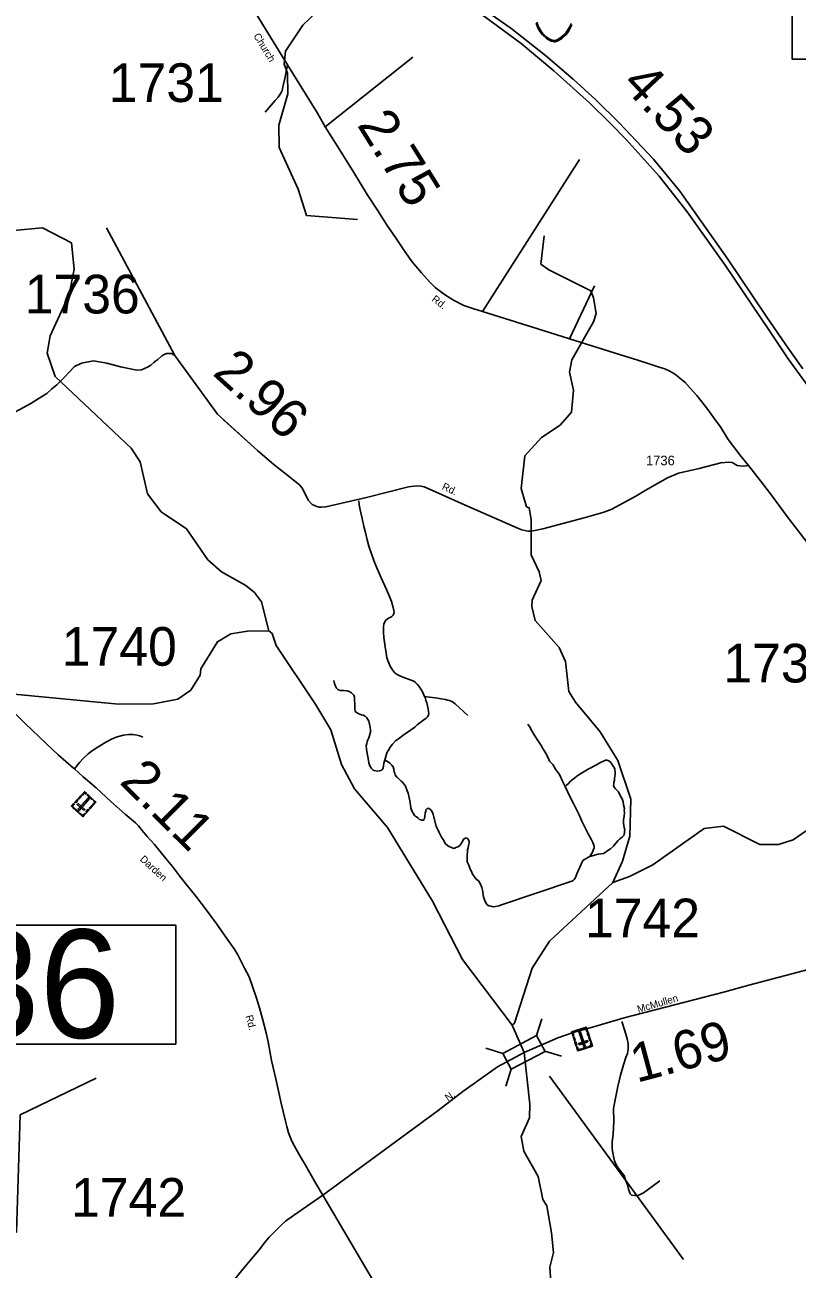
# Model space of a CAD drawing. Extents: x 2093524 to 2270757, y 289120 to 570408.
# Drawn here: x 2215246 to 2225225, y 504093 to 520170 of the extents above; entities that cross this region are included whole.
import ezdxf

# ---------------------------------------------------------------- set-up
doc = ezdxf.new("R2010")
doc.units = 0
for name, color, linetype in [('Exist Cultural Cemetery CELL', 7, 'Continuous'), ('Exist Hydrographic Creek Single Shore', 7, 'Continuous'), ('Exist Hydrographic Misc Water Feature', 7, 'Continuous'), ('Exist Road Non-System Type 51', 7, 'Continuous'), ('Exist Road Primary Interstate Divided Center Attributed', 7, 'Continuous'), ('Exist Road Primary Interstate Mileage Hundredths English Label', 7, 'Continuous'), ('Exist Road Primary Interstate Shield CELL', 7, 'Continuous'), ('Exist Road Secondary Mileage Hundredths English Label', 7, 'Continuous'), ('Exist Road Secondary Structure Pipe Number Label', 7, 'Continuous'), ('Exist Road Secondary Structure Standard Bridge CELL', 7, 'Continuous'), ('Exist Road Secondary Structure Standard Bridge Number Label', 7, 'Continuous'), ('Exist Road Secondary Type 51 Attributed', 7, 'Continuous'), ('Exist Road Secondary Type 51 Label', 7, 'Continuous'), ('Exist Road Secondary Type 51 Number Label', 7, 'Continuous')]:
    doc.layers.add(name, color=color, linetype=linetype)

msp = doc.modelspace()

# ---------------------------------------------------------------- linework, layer by layer
at = {"layer": 'Exist Cultural Cemetery CELL'}
for points in [[(2215993, 509939), (2215846, 510073), (2216016, 510262), (2216164, 510128)], [(2215875, 510105), (2215883, 510097), (2215861, 510073), (2215892, 510046), (2215884, 510038), (2215846, 510073)], [(2215932, 510151), (2215903, 510119), (2215894, 510127), (2215924, 510159)], [(2216009, 510017), (2216021, 510031), (2215934, 510110), (2215921, 510096)], [(2215932, 510034), (2215946, 510021), (2216082, 510172), (2216068, 510185)], [(2215976, 510200), (2215947, 510168), (2215939, 510176), (2215968, 510208)], [(2216041, 510239), (2216033, 510231), (2216017, 510246), (2215990, 510216), (2215981, 510223), (2216016, 510262)], [(2216114, 510158), (2216051, 510215), (2216058, 510224), (2216121, 510167)], [(2216139, 510150), (2216132, 510142), (2216148, 510127), (2216121, 510097), (2216129, 510090), (2216164, 510128)], [(2215938, 509989), (2215900, 510024), (2215908, 510032), (2215946, 509997)], [(2216022, 509971), (2216014, 509979), (2215992, 509955), (2215962, 509982), (2215955, 509974), (2215993, 509939)], [(2216072, 510026), (2216043, 509994), (2216035, 510002), (2216064, 510034)], [(2216117, 510076), (2216088, 510044), (2216080, 510052), (2216109, 510084)], [(2222579, 506976), (2222390, 506915), (2222312, 507157), (2222501, 507218)], [(2222470, 507208), (2222473, 507197), (2222494, 507204), (2222507, 507165), (2222517, 507169), (2222501, 507218)], [(2222343, 507167), (2222347, 507156), (2222326, 507150), (2222338, 507111), (2222328, 507108), (2222312, 507157)], [(2222345, 507092), (2222358, 507051), (2222347, 507047), (2222334, 507088)], [(2222450, 507190), (2222369, 507164), (2222366, 507174), (2222447, 507200)], [(2222467, 506970), (2222484, 506976), (2222422, 507169), (2222404, 507163)], [(2222523, 507152), (2222536, 507110), (2222525, 507107), (2222512, 507148)], [(2222543, 507088), (2222557, 507046), (2222546, 507043), (2222533, 507084)], [(2222365, 507029), (2222378, 506988), (2222367, 506984), (2222354, 507026)], [(2222377, 506956), (2222387, 506959), (2222397, 506929), (2222436, 506941), (2222439, 506931), (2222390, 506915)], [(2222520, 507028), (2222514, 507046), (2222402, 507010), (2222408, 506992)], [(2222509, 506953), (2222460, 506937), (2222456, 506948), (2222505, 506964)], [(2222566, 507017), (2222555, 507014), (2222565, 506983), (2222527, 506970), (2222530, 506960), (2222579, 506976)]]:
    msp.add_lwpolyline(points, close=True, dxfattribs=at)
at = {"layer": 'Exist Hydrographic Creek Single Shore'}
for points in [[(2219545, 517654), (2218886, 517707), (2218776, 518047), (2218531, 518587), (2218529, 518872), (2218642, 519280), (2218640, 519545), (2218598, 519661), (2218614, 519828), (2218836, 520165), (2219126, 520441)], [(2222844, 509090), (2222967, 509363), (2223065, 509689), (2223078, 510164), (2222908, 510663), (2222681, 511035), (2222362, 511418), (2222277, 511558), (2222233, 511943), (2222149, 512125), (2221838, 512472), (2221795, 512653), (2221803, 512738), (2221918, 512989), (2221892, 513104), (2221790, 513322), (2221787, 513778), (2221761, 513930), (2221728, 513944), (2221660, 514178), (2221707, 514603), (2221921, 514838), (2222162, 514998), (2222311, 515165), (2222334, 515450), (2222282, 515681), (2222314, 515841), (2222594, 516334), (2222627, 516441), (2222592, 516642), (2222558, 516735), (2222015, 517005), (2221914, 517079), (2221954, 517445)], [(2221541, 507246), (2220902, 508092), (2220514, 508848), (2219932, 509801), (2219504, 510298), (2219335, 510613), (2219199, 511062), (2219005, 511384), (2218492, 512149), (2218441, 512307), (2218399, 512341)], [(2221541, 507246), (2221574, 507272), (2221802, 507982), (2222025, 508332), (2222844, 509090)], [(2221697, 506892), (2221541, 507246)], [(2224257, 501331), (2224088, 501469), (2223627, 501881), (2223282, 502344), (2222157, 503679), (2222047, 503861), (2222029, 504117), (2222077, 504310), (2222051, 504560), (2221990, 504909), (2221940, 504992), (2221879, 505291), (2221694, 505617), (2221659, 505807), (2221766, 506048), (2221773, 506225), (2221697, 506892)]]:
    msp.add_lwpolyline(points, dxfattribs=at)
at = {"layer": 'Exist Hydrographic Misc Water Feature'}
for points in [[(2218399, 512341), (2218304, 512714), (2218212, 512837), (2218103, 512928), (2217785, 513101), (2217609, 513259), (2217332, 513658), (2217005, 513878), (2216829, 514111), (2216734, 514526), (2216617, 514702), (2215636, 515627), (2215534, 515928), (2215574, 516150), (2215820, 516686), (2215884, 517013), (2215849, 517352), (2215473, 517549), (2215098, 517514)], [(2218399, 512341), (2218124, 512337), (2217908, 512302), (2217733, 512200), (2217519, 511850), (2217511, 511768), (2217388, 511574), (2217222, 511456), (2216906, 511397), (2216456, 511393), (2214606, 511571), (2214397, 511654), (2213936, 512008), (2213535, 512196), (2213276, 512287), (2213092, 512428), (2213008, 512528)], [(2224273, 509816), (2224742, 509580), (2224983, 509581), (2225174, 509640), (2225398, 509793), (2225863, 509938), (2226236, 510157), (2226678, 510052), (2227020, 510098), (2227343, 510216), (2227592, 510369), (2227774, 510585), (2227995, 511003), (2228158, 511430), (2228390, 511632), (2228680, 511760), (2228937, 511929), (2229433, 512375), (2229476, 512374), (2230088, 511706), (2231799, 512328)], [(2222844, 509090), (2223060, 509164), (2223359, 509316), (2224022, 509788), (2224273, 509816)], [(2210397, 504620), (2211038, 504791), (2211346, 504735), (2211698, 504505), (2212006, 504525), (2212579, 504678), (2212896, 504672), (2213363, 504534), (2215137, 504571), (2215185, 506085), (2216165, 506561)]]:
    msp.add_lwpolyline(points, dxfattribs=at)
at = {"layer": 'Exist Road Non-System Type 51'}
for p, q in [((2219128, 518853), (2220257, 519753)), ((2221158, 516465), (2222414, 518430)), ((2216302, 517548), (2217183, 515899)), ((2222284, 516115), (2222607, 516800))]:
    msp.add_line(p, q, dxfattribs=at)
for points in [[(2218349, 519042), (2218427, 519131), (2218480, 519193), (2218518, 519237), (2218538, 519263), (2218553, 519289), (2218571, 519320), (2218575, 519340), (2218579, 519368), (2218589, 519402), (2218606, 519476), (2218641, 519654)], [(2220410, 511490), (2220386, 511554), (2220342, 511619), (2220313, 511653), (2220295, 511673), (2220271, 511689), (2220223, 511708), (2220141, 511736), (2220089, 511761), (2220057, 511775), (2220031, 511795), (2220002, 511827), (2219964, 511883), (2219944, 511936), (2219925, 511992), (2219913, 512052), (2219900, 512134), (2219885, 512254), (2219879, 512319), (2219878, 512372), (2219879, 512394), (2219886, 512428), (2219896, 512456), (2219912, 512480), (2219944, 512504), (2219964, 512514), (2219986, 512526), (2220003, 512542), (2220009, 512554), (2220017, 512573), (2220013, 512604), (2220005, 512642), (2219982, 512718), (2219956, 512782), (2219917, 512874), (2219848, 513027), (2219767, 513213), (2219728, 513324), (2219689, 513436), (2219667, 513514), (2219646, 513612), (2219627, 513689), (2219605, 513791), (2219580, 513905), (2219566, 513967), (2219559, 514021)], [(2219236, 511699), (2219246, 511659), (2219260, 511626), (2219266, 511618), (2219272, 511598), (2219290, 511582), (2219305, 511574), (2219324, 511570), (2219368, 511568), (2219412, 511565), (2219438, 511557), (2219465, 511541), (2219479, 511525), (2219497, 511509), (2219503, 511483), (2219507, 511453), (2219509, 511391), (2219508, 511351), (2219508, 511328), (2219514, 511307), (2219520, 511293), (2219552, 511272), (2219594, 511256), (2219618, 511250), (2219643, 511239), (2219663, 511216), (2219691, 511173), (2219701, 511133), (2219708, 511095), (2219712, 511053), (2219710, 511029), (2219704, 511003), (2219690, 510959), (2219677, 510933), (2219667, 510909), (2219663, 510885), (2219657, 510853), (2219661, 510811), (2219668, 510757), (2219682, 510691), (2219689, 510635), (2219705, 510595), (2219723, 510561), (2219747, 510539), (2219760, 510534), (2219797, 510528), (2219825, 510530), (2219843, 510534), (2219857, 510542), (2219863, 510550), (2219875, 510568), (2219881, 510595), (2219885, 510631), (2219896, 510668)], [(2219896, 510668), (2219912, 510717), (2219924, 510765), (2219944, 510799), (2219965, 510839), (2219997, 510877), (2220035, 510917), (2220075, 510946), (2220130, 510988), (2220162, 511010), (2220228, 511055), (2220285, 511097), (2220317, 511125), (2220351, 511152), (2220403, 511192), (2220432, 511210), (2220444, 511224), (2220458, 511244), (2220464, 511274), (2220462, 511296), (2220458, 511334), (2220447, 511370), (2220439, 511410), (2220427, 511442), (2220423, 511466), (2220410, 511490)], [(2220410, 511490), (2220473, 511482), (2220554, 511473), (2220625, 511461), (2220679, 511454), (2220709, 511446), (2220731, 511440), (2220771, 511424), (2220805, 511397), (2220968, 511246)], [(2222228, 510327), (2222191, 510399), (2222153, 510484), (2222104, 510552), (2222066, 510614), (2222027, 510657), (2222007, 510701), (2221973, 510763), (2221937, 510819), (2221916, 510860), (2221882, 510912), (2221829, 510998), (2221795, 511049), (2221765, 511105), (2221746, 511135)], [(2215885, 510557), (2215950, 510637), (2216004, 510696), (2216063, 510752), (2216121, 510796), (2216215, 510855), (2216292, 510901), (2216372, 510946), (2216440, 510970), (2216518, 510993), (2216583, 511002), (2216643, 511000), (2216698, 510992), (2216730, 510985), (2216770, 510965)], [(2219896, 510668), (2219931, 510653), (2219963, 510629), (2219987, 510603), (2220003, 510581), (2220013, 510551), (2220019, 510520), (2220027, 510497), (2220032, 510478), (2220050, 510456), (2220060, 510446), (2220086, 510418), (2220108, 510398), (2220128, 510380), (2220152, 510350), (2220163, 510332), (2220187, 510275), (2220197, 510241), (2220206, 510203), (2220214, 510167), (2220224, 510123), (2220228, 510085), (2220232, 510053), (2220243, 510023), (2220263, 509985), (2220281, 509955), (2220307, 509937), (2220323, 509922), (2220345, 509904), (2220363, 509898), (2220375, 509894), (2220392, 509896), (2220404, 509904), (2220413, 509942), (2220419, 509986), (2220427, 510009), (2220429, 510027), (2220436, 510037), (2220444, 510043), (2220453, 510044), (2220459, 510045), (2220473, 510043), (2220479, 510035), (2220496, 510023), (2220511, 509995), (2220521, 509967), (2220562, 509818), (2220599, 509734), (2220631, 509676), (2220659, 509630), (2220675, 509592), (2220712, 509561), (2220736, 509549), (2220766, 509537), (2220794, 509529), (2220816, 509539), (2220840, 509548), (2220862, 509562), (2220880, 509582), (2220893, 509606), (2220905, 509628), (2220913, 509648), (2220929, 509658), (2220943, 509664), (2220959, 509660), (2220969, 509652), (2220981, 509632), (2220985, 509622), (2220987, 509602), (2220978, 509565), (2220972, 509538), (2220966, 509510), (2220964, 509476), (2220960, 509450), (2220961, 509403), (2220963, 509357), (2220981, 509313), (2221002, 509261), (2221018, 509229), (2221032, 509195), (2221058, 509163), (2221077, 509133), (2221109, 509110), (2221129, 509074), (2221149, 509026), (2221162, 508974), (2221166, 508922), (2221180, 508878), (2221188, 508856), (2221201, 508826), (2221221, 508802), (2221243, 508787), (2221269, 508781), (2221297, 508773), (2221327, 508779), (2221369, 508789), (2221403, 508802), (2222312, 509104), (2222326, 509112), (2222344, 509126)], [(2222546, 509425), (2222656, 509454), (2222723, 509465), (2222757, 509483), (2222779, 509501), (2222813, 509525), (2222853, 509559), (2222881, 509595), (2222910, 509628), (2222928, 509648), (2222962, 509674), (2222978, 509686), (2222984, 509698), (2222990, 509712), (2222994, 509734), (2222995, 509752), (2222997, 509770), (2222989, 509800), (2222985, 509826), (2222981, 509856), (2222980, 509892), (2222988, 509948), (2222994, 509992), (2222991, 510018), (2222993, 510046), (2222983, 510092), (2222977, 510132), (2222963, 510168), (2222940, 510214), (2222918, 510258), (2222894, 510281), (2222878, 510299), (2222866, 510317), (2222853, 510339), (2222855, 510365), (2222857, 510385), (2222863, 510405), (2222865, 510423), (2222869, 510465), (2222874, 510483), (2222874, 510511), (2222870, 510551), (2222860, 510575), (2222840, 510605), (2222819, 510639), (2222793, 510661), (2222767, 510670), (2222749, 510668), (2222723, 510658), (2222677, 510634), (2222634, 510609), (2222526, 510551), (2222438, 510500), (2222403, 510478), (2222377, 510462), (2222349, 510436), (2222317, 510413), (2222287, 510389), (2222269, 510369), (2222244, 510345), (2222228, 510327)], [(2222546, 509425), (2222581, 509479), (2222591, 509506), (2222601, 509536), (2222601, 509558), (2222583, 509607), (2222568, 509638), (2222522, 509725), (2222481, 509803), (2222445, 509882), (2222410, 509962), (2222335, 510110), (2222289, 510199), (2222228, 510327)], [(2222344, 509126), (2222360, 509152), (2222377, 509200), (2222452, 509365), (2222462, 509379), (2222478, 509387), (2222506, 509403), (2222528, 509417), (2222546, 509425)], [(2222960, 507291), (2222999, 507174), (2223022, 507100), (2223028, 507068), (2223036, 507030), (2223042, 507000), (2223043, 506964), (2223043, 506930), (2223031, 506878), (2223010, 506828), (2222980, 506734), (2222941, 506599), (2222908, 506453), (2222881, 506323), (2222854, 506167), (2222855, 506001), (2222849, 505843), (2222837, 505735), (2222834, 505651), (2222844, 505593), (2222855, 505533), (2222867, 505493), (2222893, 505434), (2222934, 505370), (2222964, 505332), (2222988, 505302), (2223005, 505254), (2223031, 505181), (2223047, 505127), (2223064, 505081), (2223070, 505063), (2223086, 505049), (2223126, 505043), (2223154, 505041), (2223190, 505054), (2223238, 505078), (2223285, 505115), (2223452, 505234)]]:
    msp.add_lwpolyline(points, dxfattribs=at)
at = {"layer": 'Exist Road Primary Interstate Divided Center Attributed'}
for points in [[(2225297, 515727), (2225077, 516035), (2224824, 516405), (2224322, 517156), (2223708, 518019), (2223367, 518435), (2222925, 518906), (2222623, 519200), (2222330, 519467), (2221974, 519773), (2221524, 520128), (2221073, 520442), (2220482, 520838), (2220142, 521076), (2218084, 522476), (2216905, 523277), (2216095, 523827)], [(2216060, 523766), (2216209, 523664), (2217045, 523098), (2218218, 522301), (2220273, 520897), (2220644, 520646), (2221201, 520266), (2221658, 519928), (2222080, 519578), (2222541, 519163), (2222811, 518901), (2223015, 518689), (2223444, 518216), (2223803, 517756), (2224294, 517066), (2224858, 516229), (2225108, 515854), (2225410, 515441)]]:
    msp.add_lwpolyline(points, dxfattribs=at)
at = {"layer": 'Exist Road Primary Interstate Shield CELL'}
for points in [[(2221851, 520192), (2221874, 520132), (2221892, 520099), (2221908, 520075), (2221929, 520047), (2221941, 520035), (2221986, 519995), (2222016, 519975), (2222040, 519962), (2222051, 519958), (2222069, 519953), (2222085, 519951), (2222094, 519952), (2222107, 519954), (2222119, 519958), (2222133, 519965), (2222154, 519976), (2222171, 519986), (2222190, 519999), (2222216, 520023), (2222243, 520050), (2222266, 520081), (2222284, 520110), (2222300, 520143), (2222313, 520174)], [(2222302, 520188), (2222291, 520154), (2222275, 520126), (2222255, 520094), (2222234, 520066), (2222224, 520054), (2222207, 520036), (2222174, 520010), (2222151, 519992), (2222123, 519976), (2222108, 519969), (2222092, 519966), (2222078, 519967), (2222061, 519971), (2222048, 519975), (2222019, 519991), (2221995, 520007), (2221955, 520039), (2221933, 520064), (2221913, 520094), (2221896, 520124), (2221876, 520164), (2221863, 520203)]]:
    msp.add_lwpolyline(points, dxfattribs=at)
at = {"layer": 'Exist Road Secondary Structure Pipe Number Label'}
msp.add_lwpolyline([(2212131, 508537), (2217196, 508537), (2217196, 507001), (2212131, 507001)], close=True, dxfattribs=at)
at = {"layer": 'Exist Road Secondary Structure Standard Bridge CELL'}
for p, q in [((2221859, 507110), (2221926, 507326)), ((2221204, 506946), (2221420, 506879)), ((2221965, 506910), (2222181, 506843)), ((2221461, 506458), (2221528, 506675))]:
    msp.add_line(p, q, dxfattribs=at)
msp.add_lwpolyline([(2221420, 506879), (2221858, 507111), (2221967, 506906), (2221528, 506675)], close=True, dxfattribs=at)
at = {"layer": 'Exist Road Secondary Structure Standard Bridge Number Label'}
msp.add_line((2222025, 506588), (2223757, 504216), dxfattribs=at)
msp.add_lwpolyline([(2225161, 521261), (2228877, 521261), (2228877, 519725), (2225161, 519725)], close=True, dxfattribs=at)
at = {"layer": 'Exist Road Secondary Type 51 Attributed'}
for points in [[(2217725, 521143), (2218641, 519654), (2219025, 519031), (2219128, 518853), (2219288, 518595), (2219496, 518262), (2219668, 517980), (2219801, 517777), (2219927, 517576), (2220042, 517411), (2220157, 517243), (2220252, 517106), (2220369, 516965), (2220484, 516840), (2220548, 516778), (2220670, 516685), (2220785, 516612), (2220917, 516545), (2221047, 516500), (2221158, 516465), (2222023, 516195), (2222284, 516115), (2222931, 515911), (2223165, 515837), (2223339, 515780), (2223442, 515747), (2223514, 515725), (2223580, 515694), (2223640, 515660), (2223707, 515611), (2223777, 515547), (2223841, 515475), (2223928, 515380), (2223993, 515301), (2224069, 515201), (2224180, 515050), (2224235, 514977), (2224333, 514814), (2224486, 514615), (2224595, 514476)], [(2214868, 515034), (2215321, 515277), (2215418, 515336), (2215528, 515406), (2215595, 515469), (2215657, 515517), (2215758, 515616), (2215887, 515754), (2215815, 515680), (2215887, 515754), (2215977, 515799), (2216132, 515828), (2216303, 515799), (2216481, 515751), (2216693, 515708), (2216751, 515712), (2216829, 515747), (2216873, 515773), (2216914, 515806), (2216938, 515830), (2216964, 515848), (2217016, 515892), (2217044, 515910), (2217075, 515925), (2217139, 515923), (2217155, 515917), (2217183, 515899), (2217733, 515139), (2218250, 514669), (2217815, 515062), (2218250, 514669), (2218465, 514483), (2218607, 514376), (2218794, 514225), (2218820, 514198), (2218841, 514162), (2218906, 514030), (2218960, 513971), (2219020, 513945), (2219050, 513937), (2219080, 513937), (2219135, 513941), (2219660, 514065), (2220203, 514202), (2220311, 514212), (2220363, 514210), (2220407, 514200), (2220513, 514155), (2220925, 513968), (2221625, 513661), (2221669, 513645), (2221747, 513628), (2221791, 513628), (2221939, 513659), (2222473, 513800), (2222714, 513869), (2222824, 513908), (2223139, 514080), (2223262, 514154), (2223548, 514318), (2223690, 514378), (2223961, 514437), (2224238, 514509), (2224345, 514521), (2224384, 514514), (2224452, 514478), (2224528, 514467), (2224595, 514476)], [(2224595, 514476), (2224751, 514277), (2224882, 514110), (2225111, 513802), (2225353, 513482)], [(2219098, 505047), (2218990, 505229), (2218873, 505438), (2218806, 505543), (2218752, 505645), (2218695, 505746), (2218652, 505854), (2218630, 505936), (2218611, 506024), (2218556, 506237), (2218488, 506550), (2218434, 506788), (2218390, 507028), (2218363, 507148), (2218316, 507329), (2218277, 507471), (2218234, 507608), (2218186, 507744), (2218142, 507868), (2218084, 507981), (2217999, 508154), (2217952, 508230), (2217863, 508350), (2217724, 508550), (2217579, 508747), (2217456, 508910), (2217341, 509051), (2217244, 509175), (2217153, 509294), (2217065, 509398), (2216994, 509489), (2216919, 509579), (2216827, 509684), (2216762, 509759), (2216714, 509821), (2216673, 509861), (2216543, 509973), (2216356, 510136), (2216165, 510313), (2215997, 510454), (2215885, 510557), (2215875, 510565), (2215676, 510739), (2215525, 510882), (2215247, 511148), (2215006, 511380)], [(2221697, 506892), (2221826, 506950), (2222132, 507081), (2222331, 507149), (2222549, 507211), (2222991, 507340), (2224289, 507677), (2224602, 507761), (2225304, 507949), (2225526, 508007), (2225981, 508122), (2226373, 508227), (2226657, 508298), (2226962, 508378), (2227221, 508470)], [(2219098, 505047), (2220588, 506143), (2220906, 506388), (2221355, 506709), (2221697, 506892)], [(2216525, 501918), (2216685, 502190), (2216797, 502421), (2216858, 502527), (2216892, 502593), (2216917, 502641), (2216943, 502684), (2217022, 502794), (2217096, 502886), (2217714, 503663), (2218065, 504097), (2218273, 504342), (2218344, 504433), (2218400, 504501), (2218487, 504591), (2218547, 504652), (2218612, 504712), (2218716, 504785), (2219098, 505047)], [(2219822, 503811), (2219098, 505047)]]:
    msp.add_lwpolyline(points, dxfattribs=at)

# ---------------------------------------------------------------- texts
at = {"layer": 'Exist Road Primary Interstate Mileage Hundredths English Label'}
msp.add_text('4.53', height=500, rotation=313.217, dxfattribs=at).set_placement((2222944, 519391))
at = {"layer": 'Exist Road Secondary Mileage Hundredths English Label'}
for s, rotation, p in [('2.75', 301.922, (2219531, 518878)), ('2.96', 317.8888, (2217657, 515657)), ('2.11', 315.256, (2216455, 510379)), ('1.69', 14.96, (2223152, 506499))]:
    msp.add_text(s, height=500, rotation=rotation, dxfattribs=at).set_placement(p)
at = {"layer": 'Exist Road Secondary Structure Pipe Number Label'}
msp.add_text('P336', height=1400, dxfattribs=at).set_placement((2212103, 507081))
at = {"layer": 'Exist Road Secondary Type 51 Label'}
for s, rotation, p in [('Church', 301.5962, (2218195, 520028)), ('Rd.', 322.7848, (2220494, 516609)), ('Rd.', 335.3915, (2220627, 514172)), ('Darden', 317.221, (2216724, 509379)), ('McMullen', 16.1883, (2223174, 507404)), ('Rd.', 285.4271, (2218095, 507362)), ('N.', 35.1473, (2220714, 506258))]:
    msp.add_text(s, height=95, rotation=rotation, dxfattribs=at).set_placement(p)
at = {"layer": 'Exist Road Secondary Type 51 Number Label'}
for s, height, p in [('1731', 500, (2216330, 519173)), ('1736', 500, (2215243, 516441)), ('1736', 125, (2223272, 514479)), ('1740', 500, (2215722, 511889)), ('1731', 500, (2224271, 511673)), ('1742', 500, (2222483, 508380)), ('1742', 500, (2215842, 504770))]:
    msp.add_text(s, height=height, dxfattribs=at).set_placement(p)

doc.saveas('drawing.dxf')
